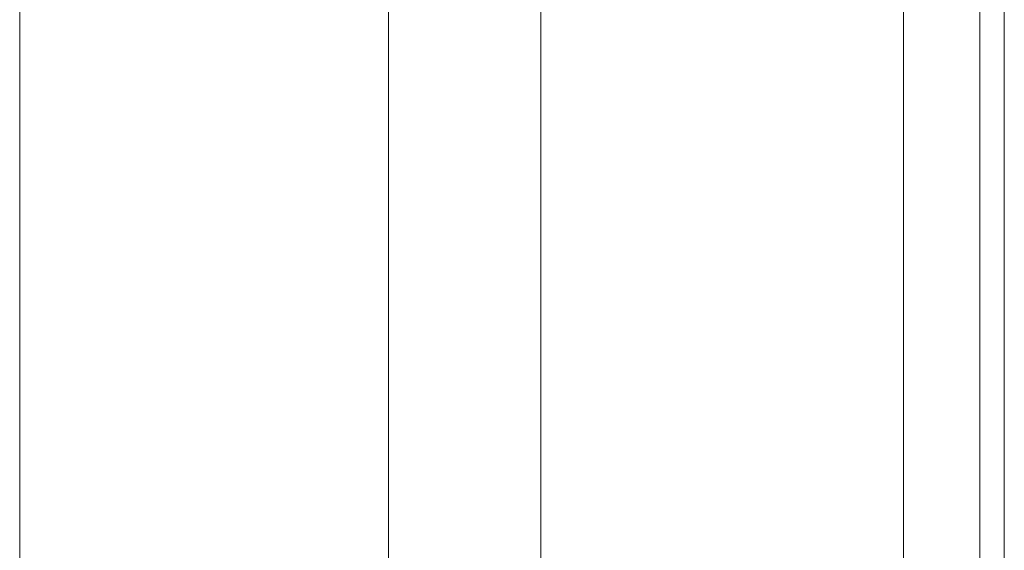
# Model space of a CAD drawing. Header units: inches. Extents: x 424 to 2043, y -237 to 445.
# Tile 752 of 965: x 872.3138 to 872.4585, y 213.2222 to 213.3002. Entities that reach past the tile are written whole.
import ezdxf

# ---------------------------------------------------------------- set-up
doc = ezdxf.new("R2010")
doc.units = ezdxf.units.IN
doc.header["$MEASUREMENT"] = 0
doc.layers.add('A-DOOR', color=31, linetype='Continuous', lineweight=9)

# ---------------------------------------------------------------- blocks, each defined once
blk = doc.blocks.new('5-panel_Bi-fold_external_door_10806 - Type 1-239875-Section 1')
at = {"layer": 'A-DOOR'}
for p, q in [((-104.57272, -2.937), (-104.57272, -0.19843)), ((-104.44285, -0.19885), (-104.44285, -2.937)), ((-104.4316, -0.27426), (-104.4316, -2.83524)), ((-104.42802, -0.27426), (-104.42802, -2.83524)), ((-104.51851, -2.74604), (-104.51851, -1.786)), ((-104.49612, -1.786), (-104.49612, -2.74604))]:
    blk.add_line(p, q, dxfattribs=at)

msp = doc.modelspace()

# ---------------------------------------------------------------- block references
at = {"layer": 'A-DOOR'}
msp.add_blockref('5-panel_Bi-fold_external_door_10806 - Type 1-239875-Section 1', (976.88654, 215.09721), dxfattribs=at)

doc.saveas('drawing.dxf')
